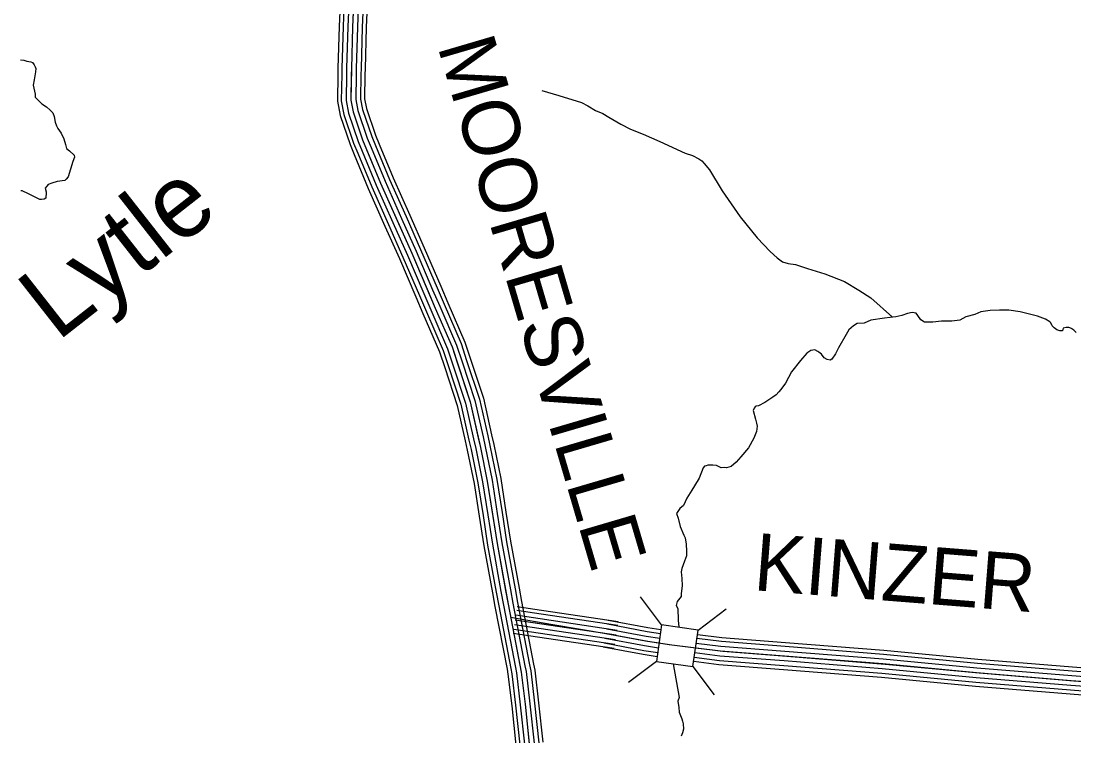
# Model space of a CAD drawing. Extents: x 1551132 to 1791609, y 378168 to 563823.
# Drawn here: x 1662303 to 1669092, y 445779 to 450390 of the extents above; entities that cross this region are included whole.
import ezdxf

# ---------------------------------------------------------------- set-up
doc = ezdxf.new("R2010")
doc.units = 0
for name, color, linetype in [('DESIGN - DRAINAGE - Bridges and Cross Drains Size Text', 7, 'Continuous'), ('DESIGN - ROW - Right-of-Way and Easement Labels', 7, 'Continuous'), ('DESIGN - TRANSPORTATION - Text', 7, 'Continuous'), ('SURVEY - CONTOURS - Index with Text', 7, 'Continuous'), ('SURVEY - DRAINAGE - Storm Sewer', 7, 'Continuous'), ('SURVEY - PROPERTY - Owners', 7, 'Continuous'), ('SURVEY - TRANSPORTATION - Roads', 7, 'Continuous')]:
    doc.layers.add(name, color=color, linetype=linetype)

msp = doc.modelspace()

# ---------------------------------------------------------------- linework, layer by layer
at = {"layer": 'DESIGN - TRANSPORTATION - Text'}
for points in [[(1662299.492, 450140.525), (1662321.442, 450138.283), (1662339.683, 450130.517), (1662365.241, 450125.783), (1662377.182, 450121.65), (1662387.007, 450107.524), (1662392.848, 450093.441), (1662398.723, 450083.357), (1662396.481, 450061.356), (1662387.932, 450011.38), (1662381.54, 449975.404), (1662392.873, 449917.203), (1662392.673, 449899.186), (1662404.523, 449887.035), (1662436.139, 449856.651), (1662465.88, 449836.292), (1662489.821, 449815.875), (1662507.395, 449797.783), (1662515.112, 449773.666), (1662522.703, 449737.54), (1662530.42, 449713.422), (1662540.228, 449697.289), (1662561.861, 449667.013), (1662579.435, 449630.77), (1662588.993, 449592.619), (1662596.718, 449568.502), (1662614.509, 449552.285), (1662644.159, 449523.918), (1662648.017, 449511.859), (1662635.717, 449483.958), (1662606.643, 449384.147), (1662594.501, 449370.263), (1662584.427, 449362.363), (1662536.403, 449354.88), (1662500.345, 449345.263), (1662478.262, 449335.496), (1662468.163, 449325.587), (1662458.021, 449311.687)], [(1665660.013, 449941.122), (1665770.477, 449910.029), (1665915.782, 449864.37), (1665957.498, 449843.886), (1666007.088, 449813.293), (1666054.804, 449792.743), (1666092.503, 449770.301), (1666169.901, 449725.391), (1666233.45, 449692.649), (1666314.981, 449659.706), (1666422.312, 449612.463), (1666585.283, 449538.57), (1666633.032, 449522.02), (1666672.756, 449501.561), (1666692.572, 449487.319), (1666708.372, 449471.127), (1666741.879, 449430.701), (1666824.26, 449295.622), (1666940.241, 449128.118), (1667048.563, 448990.748), (1667133.486, 448903.695), (1667178.969, 448863.144), (1667212.634, 448836.735), (1667248.475, 448826.327), (1667296.341, 448819.793), (1667373.956, 448794.909), (1667485.42, 448759.633), (1667612.708, 448710.165), (1667705.973, 448655.064), (1667783.304, 448604.146), (1667922.284, 448479.551)], [(1662458.021, 449311.687), (1662463.746, 449287.586), (1662463.521, 449267.569), (1662463.454, 449261.561), (1662463.296, 449247.544), (1662451.246, 449241.668), (1662435.247, 449239.843), (1662423.247, 449237.968), (1662349.749, 449274.828), (1662310.05, 449294.92), (1662302.042, 449295.378)], [(1668304.959, 448454.209), (1668239.052, 448454.934), (1668183.045, 448447.542), (1668129.121, 448448.134), (1668105.305, 448462.418), (1668085.647, 448490.668), (1668073.822, 448504.819), (1668049.898, 448509.085), (1668019.874, 448503.41), (1667981.791, 448491.818), (1667943.734, 448482.218), (1667869.727, 448473.026), (1667781.696, 448459.976), (1667739.555, 448442.417), (1667693.573, 448438.917), (1667671.423, 448423.141), (1667641.174, 448397.441), (1667622.866, 448367.598), (1667573.967, 448282.021), (1667553.576, 448244.195), (1667531.202, 448208.394), (1667521.152, 448202.502), (1667501.219, 448206.727), (1667481.361, 448216.961), (1667463.653, 448241.187), (1667447.837, 448255.379), (1667439.887, 448259.47), (1667422.029, 448269.679), (1667408.021, 448267.829), (1667396.022, 448265.962), (1667369.855, 448248.228), (1667329.373, 448200.61), (1667270.624, 448127.158), (1667231.875, 448055.49), (1667201.451, 448013.764), (1667189.285, 447997.88), (1667171.11, 447980.055), (1667150.96, 447964.254), (1667098.628, 447928.786), (1667058.438, 447907.203), (1667042.438, 447905.378), (1667035.505, 447901.336), (1667030.322, 447893.494), (1667024.155, 447877.535), (1667039.53, 447823.3), (1667045.229, 447797.2), (1667048.996, 447777.132), (1667044.621, 447743.132), (1667028.155, 447699.255), (1666993.506, 447637.554), (1666944.923, 447580.019), (1666914.566, 447544.301), (1666882.3, 447516.617), (1666852.251, 447508.942), (1666838.293, 447511.1), (1666816.301, 447509.334), (1666786.502, 447523.684), (1666762.553, 447525.951), (1666750.57, 447526.084), (1666730.603, 447526.301), (1666719.862, 447521.892), (1666710.537, 447518.509), (1666700.446, 447508.609), (1666675.713, 447440.79), (1666669.613, 447430.848), (1666628.931, 447365.205), (1666596.39, 447313.495), (1666573.89, 447265.677), (1666549.699, 447245.918), (1666529.366, 447214.101), (1666541.016, 447183.933), (1666552.399, 447129.74), (1666575.74, 447073.406), (1666585.54, 447057.28), (1666591.09, 447017.162), (1666594.565, 446971.061), (1666594.231, 446941.027), (1666581.873, 446907.118), (1666563.357, 446859.258), (1666559.115, 446837.274), (1666562.64, 446795.182), (1666566.099, 446747.08), (1666559.574, 446699.087), (1666559.349, 446679.062), (1666533.024, 446647.311), (1666526.749, 446621.344), (1666538.507, 446601.185), (1666539.649, 446525.075), (1666544.774, 446479.865)], [(1669107.123, 448381.283), (1669091.298, 448395.475), (1669079.424, 448405.625), (1669075.457, 448407.667), (1669060.133, 448412.8), (1669055.549, 448413.9), (1669041.566, 448414.05), (1669023.525, 448408.242), (1669017.359, 448392.291), (1669001.376, 448392.466), (1668981.476, 448398.691), (1668965.635, 448410.883), (1668951.81, 448425.05), (1668944.019, 448443.159), (1668936.102, 448449.259), (1668908.336, 448467.585), (1668856.612, 448486.185), (1668745.082, 448515.444), (1668671.3, 448526.27), (1668611.36, 448524.928), (1668551.42, 448523.586), (1668491.396, 448514.236), (1668453.247, 448496.635), (1668395.148, 448481.252), (1668356.974, 448461.643), (1668304.959, 448454.209)], [(1666507.05, 446245.042), (1666545.832, 446026.695), (1666537.574, 446002.753), (1666545.115, 445962.618), (1666546.782, 445932.559), (1666564.281, 445890.316), (1666568.098, 445874.249), (1666571.915, 445858.19), (1666573.531, 445824.123), (1666567.273, 445800.164), (1666559.04, 445778.222)]]:
    msp.add_lwpolyline(points, dxfattribs=at)
at = {"layer": 'SURVEY - CONTOURS - Index with Text'}
for points in [[(1664362.019, 450549.012), (1664354.202, 450353.482), (1664346.194, 450086.258), (1664345.519, 450047.324)], [(1664386.718, 450548.02), (1664378.902, 450352.615), (1664370.902, 450085.675), (1664370.227, 450046.89)], [(1664417.693, 450546.787), (1664409.884, 450351.532), (1664401.893, 450084.941), (1664401.226, 450046.357)], [(1664450.708, 450596.646), (1664440.867, 450350.448), (1664432.884, 450084.208), (1664429.359, 449880.003), (1664444.8, 449803.817), (1664505.482, 449623.196), (1664621.446, 449344.097), (1664822.157, 448892.219), (1664973.578, 448538.785), (1665081.751, 448287.77), (1665199.165, 447934.569), (1665264.996, 447639.795), (1665309.403, 447423.247), (1665372.427, 447020.37), (1665443.541, 446629.452), (1665528.298, 446190.382), (1665552.772, 445983.985), (1665586.413, 445665.402)], [(1664448.667, 450545.545), (1664440.867, 450350.448), (1664432.884, 450084.208), (1664432.217, 450045.815)], [(1664479.641, 450544.303), (1664471.85, 450349.365), (1664463.875, 450083.475), (1664463.208, 450045.274)], [(1664510.615, 450543.07), (1664502.832, 450348.282), (1664494.866, 450082.741), (1664494.207, 450044.74)], [(1664536.315, 450542.037), (1664528.532, 450347.382), (1664520.573, 450082.133), (1664519.915, 450044.29)], [(1664345.527, 450047.332), (1664342.494, 449872.044), (1664360.885, 449781.308), (1664424.242, 449592.712), (1664450.691, 449529.077)], [(1664370.235, 450046.907), (1664367.252, 449874.311), (1664384.801, 449787.725), (1664447.4, 449601.404), (1664473.516, 449538.561)], [(1664401.234, 450046.365), (1664398.309, 449877.161), (1664414.801, 449795.767), (1664476.441, 449612.296), (1664502.14, 449550.453)], [(1664432.225, 450045.832), (1664429.359, 449880.003), (1664444.8, 449803.817), (1664505.482, 449623.196), (1664530.764, 449562.353)], [(1664463.216, 450045.299), (1664460.408, 449882.844), (1664474.799, 449811.868), (1664534.523, 449634.096), (1664559.389, 449574.253)], [(1664494.216, 450044.757), (1664491.466, 449885.695), (1664504.798, 449819.91), (1664563.564, 449644.988), (1664588.013, 449586.145)], [(1664519.923, 450044.315), (1664517.223, 449888.053), (1664529.681, 449826.585), (1664587.655, 449654.03), (1664611.763, 449596.012)], [(1664611.754, 449596.029), (1664702.035, 449378.74), (1664808.633, 449138.759)], [(1664450.683, 449529.094), (1664541.772, 449309.855), (1664649.22, 449067.948)], [(1664473.499, 449538.577), (1664564.48, 449319.613), (1664671.811, 449077.982)], [(1664502.132, 449550.478), (1664592.963, 449331.855), (1664700.135, 449090.566)], [(1664530.756, 449562.369), (1664621.446, 449344.097), (1664728.468, 449103.149)], [(1664559.38, 449574.261), (1664649.928, 449356.339), (1664756.801, 449115.733)], [(1664588.013, 449586.162), (1664678.411, 449368.581), (1664785.125, 449128.317)], [(1664785.117, 449128.333), (1664878.981, 448917.011), (1664985.153, 448669.205)], [(1664808.624, 449138.775), (1664902.555, 448927.295), (1665008.786, 448679.33)], [(1664649.211, 449067.965), (1664742.676, 448857.543), (1664848.456, 448610.636)], [(1664671.803, 449077.999), (1664765.334, 448867.426), (1664871.173, 448620.37)], [(1664700.127, 449090.582), (1664793.741, 448879.818), (1664899.672, 448632.579)], [(1664728.46, 449103.166), (1664822.157, 448892.219), (1664928.163, 448644.787)], [(1664756.792, 449115.75), (1664850.573, 448904.619), (1664956.654, 448656.996)], [(1664928.163, 448644.796), (1664973.578, 448538.785), (1665081.751, 448287.77), (1665116.875, 448182.109)], [(1664956.654, 448657.004), (1665002.061, 448551.027), (1665110.75, 448298.812), (1665146.291, 448191.892)], [(1664985.153, 448669.213), (1665030.544, 448563.26), (1665139.741, 448309.862), (1665175.707, 448201.668)], [(1665008.786, 448679.338), (1665054.168, 448573.419), (1665163.799, 448319.021), (1665200.115, 448209.785)], [(1664848.456, 448610.645), (1664893.905, 448504.55), (1665000.644, 448256.877), (1665034.585, 448154.75)], [(1664871.173, 448620.378), (1664916.613, 448514.309), (1665023.761, 448265.678), (1665058.043, 448162.55)], [(1664899.672, 448632.587), (1664945.096, 448526.543), (1665052.751, 448276.728), (1665087.459, 448172.325)], [(1665087.451, 448172.342), (1665169.257, 447926.277), (1665221.031, 447694.429)], [(1665116.867, 448182.125), (1665199.165, 447934.569), (1665251.288, 447701.188)], [(1665146.283, 448191.909), (1665229.072, 447942.861), (1665281.546, 447707.946)], [(1665175.699, 448201.684), (1665258.988, 447951.153), (1665311.795, 447714.705)], [(1665200.098, 448209.801), (1665283.804, 447958.028), (1665336.895, 447720.305)], [(1665034.577, 448154.766), (1665115.492, 447911.377), (1665166.657, 447682.287)], [(1665058.035, 448162.567), (1665139.341, 447917.985), (1665190.781, 447687.671)], [(1665221.022, 447694.446), (1665234.68, 447633.303), (1665278.887, 447417.731), (1665312.17, 447205.008)], [(1665251.28, 447701.205), (1665264.996, 447639.795), (1665309.403, 447423.247), (1665342.794, 447209.8)], [(1665281.538, 447707.963), (1665295.312, 447646.287), (1665339.919, 447428.764), (1665373.418, 447214.592)], [(1665311.787, 447714.722), (1665325.62, 447652.778), (1665370.435, 447434.273), (1665404.051, 447219.384)], [(1665336.886, 447720.33), (1665350.769, 447658.17), (1665395.743, 447438.848), (1665429.459, 447223.359)], [(1665166.649, 447682.304), (1665180.198, 447621.627), (1665224.047, 447407.83), (1665257.121, 447196.4)], [(1665190.773, 447687.688), (1665204.373, 447626.811), (1665248.371, 447412.222), (1665281.537, 447200.217)], [(1665404.051, 447219.4), (1665433.559, 447030.712), (1665488.599, 446728.188)], [(1665429.459, 447223.376), (1665458.916, 447035.004), (1665513.898, 446732.788)], [(1665257.121, 447196.416), (1665286.92, 447005.903), (1665342.286, 446701.562)], [(1665281.537, 447200.233), (1665311.295, 447010.028), (1665366.602, 446705.987)], [(1665312.17, 447205.025), (1665341.861, 447015.203), (1665397.101, 446711.537)], [(1665342.794, 447209.817), (1665372.427, 447020.37), (1665427.6, 446717.087)], [(1665373.418, 447214.609), (1665402.993, 447025.537), (1665458.1, 446722.637)], [(1665342.277, 446701.579), (1665358.31, 446613.468), (1665436.283, 446209.549)], [(1665366.593, 446706.004), (1665382.601, 446618.026), (1665460.549, 446214.233)], [(1665397.093, 446711.554), (1665413.076, 446623.735), (1665490.982, 446220.108)], [(1665427.592, 446717.104), (1665443.541, 446629.452), (1665521.423, 446225.983)], [(1665458.091, 446722.654), (1665474.007, 446635.169), (1665551.864, 446231.858)], [(1665488.59, 446728.204), (1665504.482, 446640.877), (1665582.296, 446237.733)], [(1665513.89, 446732.813), (1665529.756, 446645.619), (1665607.546, 446242.608)], [(1665436.283, 446209.566), (1665442.558, 446177.04), (1665466.599, 445974.326), (1665493.415, 445720.395)], [(1665460.549, 446214.249), (1665466.999, 446180.84), (1665491.157, 445977.076), (1665517.989, 445722.995)], [(1665490.982, 446220.124), (1665497.648, 446185.615), (1665521.964, 445980.535), (1665548.822, 445726.245)], [(1665521.423, 446226), (1665528.298, 446190.382), (1665552.772, 445983.985), (1665579.646, 445729.503)], [(1665551.864, 446231.875), (1665558.947, 446195.149), (1665583.58, 445987.435), (1665610.47, 445732.762)], [(1665582.296, 446237.75), (1665589.596, 446199.924), (1665614.387, 445990.893), (1665641.303, 445736.012)], [(1665607.546, 446242.625), (1665615.029, 446203.874), (1665639.945, 445993.76), (1665666.877, 445738.712)]]:
    msp.add_lwpolyline(points, dxfattribs=at)
at = {"layer": 'SURVEY - DRAINAGE - Storm Sewer'}
for p, q in [((1666433.087, 446495.36), (1666296.399, 446676.757)), ((1666668.388, 446462.315), (1666849.769, 446599.003)), ((1666400.035, 446260.075), (1666218.646, 446123.387)), ((1666635.269, 446227.022), (1666771.966, 446045.634))]:
    msp.add_line(p, q, dxfattribs=at)
msp.add_lwpolyline([(1666400.035, 446260.075), (1666635.319, 446227.022), (1666668.388, 446462.315), (1666433.087, 446495.36)], close=True, dxfattribs=at)
at = {"layer": 'SURVEY - PROPERTY - Owners'}
msp.add_lwpolyline([(1665459.616, 446546.2), (1665732.418, 446498.19), (1666087.676, 446438.722), (1666345.079, 446390.204), (1666498.783, 446366.704), (1666828.225, 446325.503), (1667241.724, 446293.51), (1667874.943, 446243.393), (1668480.095, 446185.542), (1669091.331, 446135.641), (1669386.965, 446112.782), (1669614.527, 446078.564), (1669957.885, 446029.222), (1670377.225, 445981.154), (1670662.794, 445950.387), (1670812.515, 445928.928), (1670892.447, 445926.161), (1671054.909, 445904.702)], dxfattribs=at)
at = {"layer": 'SURVEY - TRANSPORTATION - Roads'}
for points in [[(1665659.278, 446589.051), (1665502.44, 446612.36)], [(1665651.087, 446533.941), (1665494.249, 446557.25)], [(1665655.645, 446564.6), (1665498.807, 446587.909)], [(1666150.175, 446491.107), (1665655.628, 446564.6)], [(1666153.808, 446515.557), (1665659.261, 446589.051)], [(1665641.97, 446472.606), (1665485.132, 446495.915)], [(1666141.058, 446429.78), (1665489.69, 446526.582)], [(1665646.528, 446503.273), (1665489.69, 446526.582)], [(1666136.5, 446399.113), (1665641.953, 446472.606)], [(1666141.058, 446429.78), (1665646.512, 446503.273)], [(1666145.617, 446460.448), (1665651.07, 446533.941)], [(1666084.926, 446501.715), (1666339.387, 446453.756), (1666425.41, 446440.606)], [(1666089.501, 446526.008), (1666343.545, 446478.123), (1666428.827, 446465.081)], [(1665633.637, 446416.505), (1665476.799, 446439.813)], [(1665637.412, 446441.947), (1665480.574, 446465.256)], [(1666128.167, 446343.011), (1665633.62, 446416.505)], [(1666131.942, 446368.454), (1665637.395, 446441.947)], [(1666067.702, 446410.321), (1666323.737, 446362.062), (1666412.477, 446348.495)], [(1666073.443, 446440.789), (1666328.954, 446392.629), (1666482.659, 446369.129), (1666812.101, 446327.928), (1667225.599, 446295.936), (1667858.818, 446245.818), (1668463.97, 446187.967), (1669075.206, 446138.066), (1669370.841, 446115.207), (1669598.402, 446080.989), (1669941.761, 446031.647), (1670361.101, 445983.579), (1670646.669, 445952.812), (1670796.391, 445931.353), (1670876.322, 445928.586), (1671038.785, 445907.127)], [(1666073.443, 446440.789), (1666328.954, 446392.629), (1666416.752, 446379.204)], [(1666079.185, 446471.256), (1666334.17, 446423.197), (1666421.102, 446409.905)], [(1666660.979, 446409.313), (1666818.342, 446389.629), (1667230.433, 446357.746), (1667864.218, 446307.586), (1668469.445, 446249.727), (1669080.114, 446199.876), (1669377.849, 446176.85), (1669607.419, 446142.333), (1669949.702, 446093.14), (1670367.951, 446045.197), (1670654.394, 446014.338), (1670801.874, 445993.204), (1670881.464, 445990.446), (1671046.901, 445968.596)], [(1666664.354, 446433.797), (1666820.834, 446414.23), (1667232.366, 446382.388), (1667866.368, 446332.212), (1668471.629, 446274.352), (1669082.073, 446224.51), (1669380.641, 446201.426), (1669611.018, 446166.783), (1669952.869, 446117.657), (1670370.684, 446069.765), (1670657.469, 446038.872), (1670804.065, 446017.855), (1670883.514, 446015.105), (1671050.143, 445993.096)], [(1666057.194, 446354.586), (1666314.196, 446306.144), (1666404.552, 446292.327)], [(1666061.96, 446379.862), (1666318.521, 446331.503), (1666408.135, 446317.802)], [(1666652.346, 446347.903), (1666812.101, 446327.928), (1667225.599, 446295.936), (1667858.818, 446245.818), (1668463.97, 446187.967), (1669075.206, 446138.066), (1669370.841, 446115.207), (1669598.402, 446080.989), (1669941.761, 446031.647), (1670361.101, 445983.579), (1670646.669, 445952.812), (1670796.391, 445931.353), (1670876.322, 445928.586), (1671038.785, 445907.127)], [(1666656.68, 446378.604), (1666815.217, 446358.779), (1667228.016, 446326.845), (1667861.518, 446276.702), (1668466.704, 446218.851), (1669077.664, 446168.967), (1669374.341, 446146.033), (1669602.91, 446111.657), (1669945.727, 446062.398), (1670364.526, 446014.388), (1670650.527, 445983.579), (1670799.132, 445962.279), (1670878.897, 445959.52), (1671042.843, 445937.861)], [(1666643.705, 446286.502), (1666805.859, 446266.226), (1667220.766, 446234.126), (1667853.418, 446184.05), (1668458.495, 446126.207), (1669070.298, 446076.256), (1669363.833, 446053.564), (1669589.386, 446019.646), (1669933.819, 445970.153), (1670354.251, 445921.961), (1670638.944, 445891.285), (1670790.907, 445869.501), (1670871.18, 445866.726), (1671030.668, 445845.659)], [(1666648.03, 446317.202), (1666808.984, 446297.077), (1667223.183, 446265.026), (1667856.118, 446214.934), (1668461.237, 446157.083), (1669072.748, 446107.165), (1669367.341, 446084.381), (1669593.894, 446050.322), (1669937.794, 446000.896), (1670357.676, 445952.77), (1670642.811, 445922.044), (1670793.649, 445900.427), (1670873.747, 445897.652), (1671034.727, 445876.393)], [(1666640.122, 446261.034), (1666803.268, 446240.634), (1667218.758, 446208.483), (1667851.185, 446158.432), (1668456.229, 446100.589), (1669068.256, 446050.622), (1669360.924, 446027.996), (1669585.644, 445994.204), (1669930.528, 445944.644), (1670351.409, 445896.393), (1670635.744, 445865.759), (1670788.632, 445843.851), (1670869.047, 445841.067), (1671027.302, 445820.167)]]:
    msp.add_lwpolyline(points, dxfattribs=at)

# ---------------------------------------------------------------- texts
at = {"layer": 'DESIGN - DRAINAGE - Bridges and Cross Drains Size Text'}
msp.add_text('Lytle', height=474.9981, rotation=38.1020583, dxfattribs=at).set_placement((1662536.667, 448318.446))
at = {"layer": 'DESIGN - ROW - Right-of-Way and Easement Labels'}
for s, height, rotation, p in [('MOORESVILLE', 370.0081, 286.3895583, (1664986.562, 450228.604)), ('KINZER', 369.9914, 355.4744333, (1667019.505, 446720.097))]:
    msp.add_text(s, height=height, rotation=rotation, dxfattribs=at).set_placement(p)

doc.saveas('drawing.dxf')
